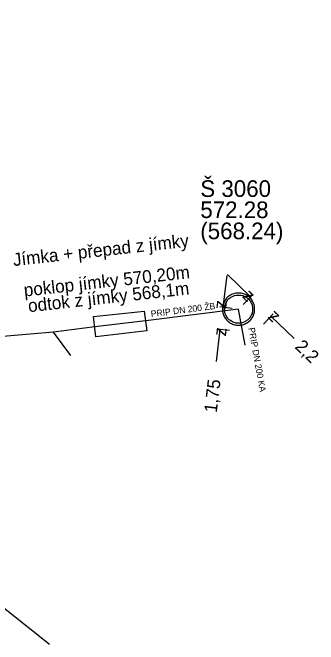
# Model space of a CAD drawing. Extents: x -643575 to -638952, y -1116425 to -1110194.
# Drawn here: x -641289.23 to -641265.41, y -1114322.67 to -1114273.38 of the extents above; entities that cross this region are included whole.
import ezdxf

# ---------------------------------------------------------------- set-up
doc = ezdxf.new("R2010")
doc.units = 0
for name, color, linetype in [('Default', 7, 'Continuous'), ('K Kótování', 7, 'Continuous'), ('K Označení šachty', 7, 'Continuous'), ('K Podzemní objekt - půdorys', 7, 'Continuous'), ('K Popis nerozlišený', 7, 'Continuous'), ('K Popis přípojky', 7, 'Continuous'), ('K Přípojka', 7, 'Continuous')]:
    doc.layers.add(name, color=color, linetype=linetype)

msp = doc.modelspace()

# ---------------------------------------------------------------- linework, layer by layer
at = {"layer": 'Default'}
for points in [[(-641271.624, -1114295.262), (-641271.309, -1114295.262), (-641271.01, -1114295.423), (-641270.711, -1114295.585), (-641270.542, -1114295.885), (-641270.373, -1114296.186), (-641270.373, -1114296.513), (-641270.373, -1114296.838), (-641270.538, -1114297.135), (-641270.703, -1114297.433), (-641271, -1114297.597), (-641271.298, -1114297.762), (-641271.624, -1114297.762), (-641271.948, -1114297.762), (-641272.246, -1114297.597), (-641272.543, -1114297.433), (-641272.708, -1114297.135), (-641272.873, -1114296.838), (-641272.873, -1114296.513), (-641272.873, -1114296.186), (-641272.705, -1114295.885), (-641272.537, -1114295.585), (-641272.239, -1114295.423), (-641271.94, -1114295.262), (-641271.624, -1114295.262)], [(-641271.623, -1114295.419), (-641271.9, -1114295.419), (-641272.162, -1114295.56), (-641272.424, -1114295.701), (-641272.57, -1114295.963), (-641272.717, -1114296.225), (-641272.717, -1114296.512), (-641272.717, -1114296.797), (-641272.572, -1114297.057), (-641272.428, -1114297.317), (-641272.167, -1114297.461), (-641271.906, -1114297.606), (-641271.623, -1114297.606), (-641271.34, -1114297.606), (-641271.079, -1114297.461), (-641270.819, -1114297.317), (-641270.674, -1114297.057), (-641270.529, -1114296.797), (-641270.529, -1114296.512), (-641270.529, -1114296.225), (-641270.678, -1114295.963), (-641270.826, -1114295.701), (-641271.087, -1114295.56), (-641271.348, -1114295.419), (-641271.623, -1114295.419)]]:
    msp.add_open_spline(points, degree=3, dxfattribs=at)
at = {"layer": 'K Kótování'}
for points in [[(-641272.485, -1114293.806), (-641270.686, -1114295.542)], [(-641272.551, -1114293.884), (-641272.846, -1114296.367)], [(-641271.276, -1114296.152), (-641270.513, -1114295.362)], [(-641272.12, -1114296.453), (-641273.095, -1114296.337)], [(-641269.693, -1114297.68), (-641268.93, -1114296.889)], [(-641267.304, -1114298.805), (-641269.103, -1114297.069)], [(-641273.349, -1114300.587), (-641273.053, -1114298.104)], [(-641272.326, -1114298.191), (-641273.302, -1114298.075)]]:
    msp.add_lwpolyline(points, dxfattribs=at)
at = {"layer": 'K Podzemní objekt - půdorys'}
msp.add_lwpolyline([(-641278.78, -1114298.2), (-641282.746, -1114298.676), (-641282.92, -1114297.093), (-641278.993, -1114296.664)], close=True, dxfattribs=at)
at = {"layer": 'K Přípojka'}
for points in [[(-641278.886, -1114297.432), (-641282.833, -1114297.885), (-641286.036, -1114298.305), (-641327.318, -1114301.846), (-641349.214, -1114289.108), (-641381.592, -1114273.38)], [(-641271.623, -1114296.512), (-641278.849, -1114297.427)], [(-641271.12, -1114299.331), (-641271.623, -1114296.512)], [(-641284.7, -1114300.14), (-641286.036, -1114298.305)], [(-641286.365, -1114322.67), (-641292.9, -1114317.49), (-641297.301, -1114314.987), (-641298.615, -1114311.546)]]:
    msp.add_lwpolyline(points, dxfattribs=at)

# ---------------------------------------------------------------- texts
at = {"layer": 'K Kótování'}
for s, rotation, p in [('z', 316.0191, (-641271.393, -1114295.554)), ('z', 263.2087, (-641273.284, -1114295.811)), ('z', 136.0191, (-641268.396, -1114297.057)), ('z', 83.2087, (-641272.616, -1114298.66)), ('2,2', 316.0191, (-641267.292, -1114299.512)), ('1,75', 83.2087, (-641273.327, -1114304.629))]:
    msp.add_text(s, height=1, rotation=rotation, dxfattribs=at).set_placement(p)
at = {"layer": 'K Označení šachty'}
for s, p in [('Š 3060', (-641274.606, -1114287.76)), ('572.28', (-641274.606, -1114289.41)), ('(568.24)', (-641274.606, -1114291.06))]:
    msp.add_text(s, height=1.3, dxfattribs=at).set_placement(p)
at = {"layer": 'K Popis nerozlišený'}
for s, p in [('Jímka + přepad z jímky', (-641289.157, -1114293.16)), ('poklop jímky 570,20m', (-641288.31, -1114295.536)), ('odtok z jímky 568,1m', (-641287.979, -1114296.757))]:
    msp.add_text(s, height=1, rotation=6.3449, dxfattribs=at).set_placement(p)
at = {"layer": 'K Popis přípojky'}
for s, rotation, p in [('PRIP DN 200 ŽB', 7.2172, (-641278.432, -1114297.14)), ('PRIP DN 200 KA', 280.1118, (-641270.861, -1114297.994))]:
    msp.add_text(s, height=0.5, rotation=rotation, dxfattribs=at).set_placement(p)

doc.saveas('drawing.dxf')
